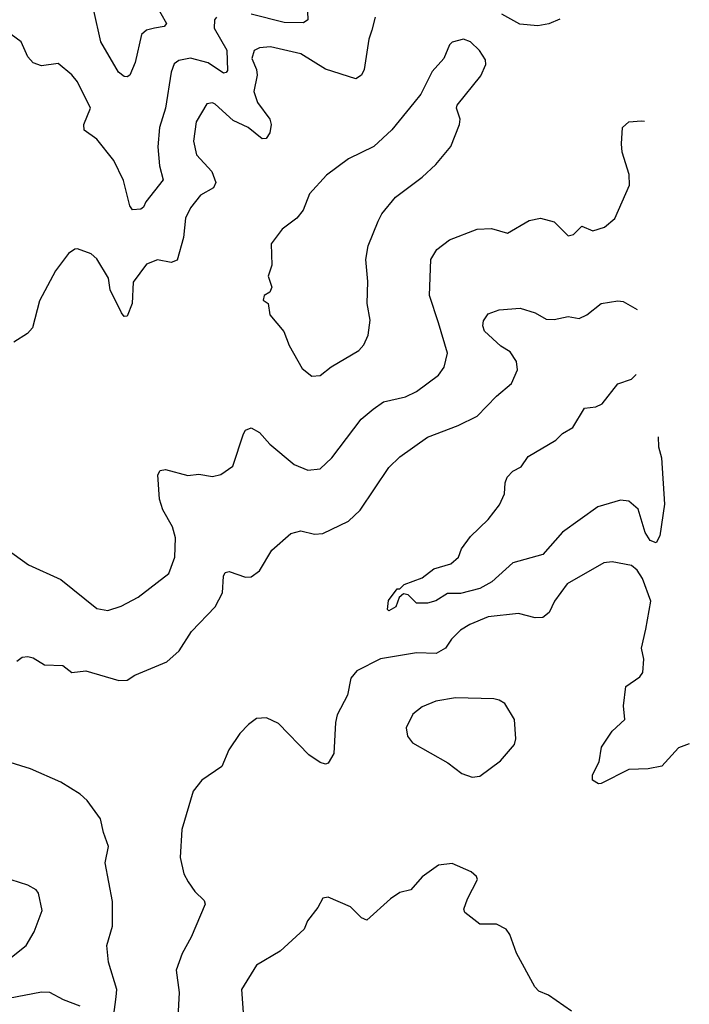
# Model space of a CAD drawing. Extents: x 1552033 to 1694788, y 811965 to 917215.
# Tile 583 of 632: x 1691466 to 1693895, y 882372 to 885946. Entities that reach past the tile are written whole.
import ezdxf

# ---------------------------------------------------------------- set-up
doc = ezdxf.new("R2010")
doc.units = 0

msp = doc.modelspace()

# ---------------------------------------------------------------- linework, layer by layer
at = {"layer": '0CON20XD'}
for points in [[(1691957.5, 886005), (1691997.9, 885932.1), (1691989.2, 885920.8), (1691955, 885914.7), (1691925, 885907.5), (1691907.6, 885892.4), (1691885, 885790), (1691865.6, 885744.4), (1691855, 885738), (1691845, 885740), (1691824.4, 885755), (1691759.3, 885865), (1691735, 885979.2)], [(1692510, 885975), (1692511.4, 885945), (1692495.3, 885934.7), (1692425, 885935.2), (1692305, 885965.7)], [(1692179.2, 885955), (1692172.2, 885945), (1692171.3, 885915), (1692217.5, 885835), (1692218.8, 885761.2), (1692215, 885753.8), (1692205, 885751.9), (1692149.6, 885789.6), (1692085, 885805.9), (1692042.5, 885797.5), (1692025.7, 885785), (1692014.6, 885755.4), (1691994.8, 885625), (1691972.8, 885555), (1691966.1, 885483.9), (1691972.3, 885415), (1691985.6, 885365), (1691923.3, 885285), (1691914.2, 885265), (1691905, 885258.1), (1691875, 885255.8), (1691865, 885270), (1691842.5, 885362.5), (1691807.5, 885435), (1691745, 885512.5), (1691700, 885545), (1691698.2, 885565), (1691722.7, 885625), (1691675, 885720), (1691655, 885745.8), (1691605, 885786.7), (1691545, 885778.8), (1691515, 885789.1), (1691495, 885810.6), (1691470.3, 885865), (1691435, 885892.6)], [(1692754.5, 885955.5), (1692742.6, 885907.4), (1692732.2, 885875), (1692715.5, 885765), (1692705, 885744), (1692685, 885730.6), (1692575, 885766.4), (1692485, 885822.2), (1692375, 885847.7), (1692335, 885843.8), (1692316.4, 885833.6), (1692308.1, 885805), (1692324.8, 885765), (1692326.5, 885745), (1692314.8, 885684.8), (1692328.1, 885645), (1692373.3, 885585), (1692377.8, 885565), (1692373.1, 885535), (1692360, 885515), (1692345, 885512.9), (1692294.5, 885555), (1692240.3, 885580.3), (1692175, 885638.9), (1692165, 885644.4), (1692145, 885640.8), (1692105.5, 885575), (1692096.4, 885505), (1692107.5, 885455), (1692162.5, 885395), (1692177.3, 885355), (1692168.6, 885335), (1692121.1, 885308.9), (1692085, 885262.9), (1692066.9, 885225), (1692059.2, 885155), (1692036.6, 885073.4), (1692015, 885064.5), (1691965, 885074.4), (1691925, 885058.6), (1691877.1, 884992.9), (1691874, 884915), (1691855, 884870), (1691845, 884868.1), (1691835, 884881.4), (1691793.3, 884965), (1691787.1, 885007.1), (1691745, 885078), (1691725, 885096.2), (1691675, 885113.8), (1691665, 885113.3), (1691643, 885097), (1691595, 885033.8), (1691536.9, 884925), (1691512.3, 884827.7), (1691493.4, 884806.6), (1691443.8, 884775)], [(1693425, 885947.3), (1693385, 885930.9), (1693345, 885923.4), (1693280, 885930), (1693215, 885965.3)], [(1692525, 884652), (1692555, 884654), (1692595, 884685.7), (1692696.2, 884745), (1692714.4, 884765.6), (1692729.7, 884800.3), (1692737.5, 884855), (1692725.8, 884915), (1692728.8, 884995), (1692721.4, 885075), (1692729.2, 885125), (1692765.8, 885215), (1692778.9, 885241.1), (1692828.6, 885301.4), (1692926.1, 885373.9), (1692975, 885420), (1693030, 885485), (1693061.2, 885565), (1693063.3, 885585), (1693050, 885625), (1693052.5, 885635), (1693138.3, 885741.7), (1693156.4, 885783.6), (1693155, 885800), (1693134.1, 885834.1), (1693101.2, 885865), (1693075, 885875.4), (1693035, 885864), (1693024.2, 885855), (1693004, 885805), (1692961.7, 885758.3), (1692921.2, 885675), (1692895.8, 885644.2), (1692815, 885546.2), (1692750, 885485), (1692658.8, 885441.2), (1692578.3, 885381.7), (1692516.4, 885313.6), (1692494, 885255), (1692471.2, 885225), (1692417.5, 885185), (1692378.3, 885131.7), (1692380, 885055), (1692367.5, 885015), (1692380, 884975), (1692373, 884957), (1692352.5, 884945), (1692348.3, 884928.3), (1692367.5, 884915), (1692373.3, 884875), (1692424.1, 884814.1), (1692443.2, 884763.2), (1692489.7, 884679.7), (1692525, 884652)], [(1691415.7, 884025.7), (1691497.3, 883967.3), (1691615, 883914), (1691745, 883808.9), (1691785, 883801.2), (1691833.7, 883816.3), (1691895, 883849.2), (1692006, 883935), (1692028.9, 883995), (1692030.6, 884065), (1692020, 884105), (1691985, 884166.2), (1691972.5, 884205), (1691966.8, 884293.2), (1691975, 884309.2), (1691995, 884313.5), (1692075, 884291.1), (1692115, 884295.5), (1692165, 884288.1), (1692195.6, 884294.4), (1692238.6, 884325), (1692277, 884443), (1692285, 884456.2), (1692305, 884463.8), (1692335, 884447.5), (1692372.9, 884405), (1692460.8, 884330.8), (1692511.1, 884311.1), (1692555, 884315.6), (1692598.1, 884355), (1692704.7, 884495.3), (1692748.1, 884531.9), (1692785, 884558.5), (1692865, 884576.5), (1692905, 884595.6), (1692984.7, 884655.3), (1693005.8, 884685), (1693017.1, 884735), (1692985.3, 884845.3), (1692952.3, 884945), (1692956.9, 885075), (1692978.5, 885111.5), (1693025, 885147.3), (1693125, 885185.7), (1693177.3, 885187.3), (1693235, 885171.2), (1693313.2, 885216.8), (1693355, 885225.8), (1693405, 885212), (1693455, 885161.2), (1693474.1, 885165.9), (1693505, 885196.7), (1693545, 885179.2), (1693587.6, 885192.4), (1693625, 885223.8), (1693677.9, 885345), (1693676.1, 885383.9), (1693651.6, 885465), (1693649.1, 885495), (1693652.9, 885555), (1693675, 885574.5), (1693721.3, 885578.7), (1693732.7, 885577.6)], [(1691455, 883616.7), (1691475, 883631.2), (1691495, 883634), (1691515, 883629.2), (1691555, 883604.5), (1691622, 883602), (1691655, 883576.2), (1691705, 883582.7), (1691825, 883546.9), (1691855, 883548), (1691883.2, 883566.8), (1691999.5, 883615), (1692044.5, 883655), (1692089.4, 883725), (1692174.3, 883815), (1692201.4, 883865), (1692204.4, 883925.6), (1692210.6, 883939.4), (1692225, 883942.5), (1692285, 883921.9), (1692305, 883922.9), (1692335, 883945.7), (1692380.4, 884019.6), (1692448.8, 884081.2), (1692485, 884090), (1692535, 884078), (1692565, 884080.8), (1692658, 884125), (1692700.8, 884165), (1692805, 884320), (1692845, 884358.5), (1692945, 884430.9), (1693056.7, 884473.2), (1693125, 884506.5), (1693195, 884579.4), (1693250, 884625), (1693271.4, 884675), (1693268.1, 884705), (1693245, 884740.4), (1693210.8, 884760.8), (1693152.1, 884815), (1693145.4, 884835), (1693147.7, 884852.3), (1693165, 884878.6), (1693205, 884892.9), (1693281.2, 884898.8), (1693335, 884881.9), (1693375, 884859.1), (1693405, 884857.3), (1693455, 884868.6), (1693495, 884861.2), (1693523.3, 884875), (1693575, 884915.7), (1693635, 884925.7), (1693655, 884922.5), (1693705.5, 884893.7)], [(1693781.4, 884431.3), (1693782.5, 884395), (1693794.2, 884355), (1693805, 884187.5), (1693788.3, 884071.7), (1693775, 884046.7), (1693752.2, 884055), (1693735, 884084.4), (1693709.3, 884169.3), (1693675, 884197.9), (1693645, 884201.3), (1693562.7, 884177.3), (1693434.2, 884085), (1693363.8, 884005), (1693255, 883974.4), (1693178.6, 883905), (1693135, 883881.2), (1693065, 883862.5), (1693017.3, 883862.7), (1692975, 883836), (1692945, 883828), (1692905, 883827.5), (1692875, 883857.5), (1692858.3, 883861.7), (1692841.7, 883848.3), (1692830, 883815), (1692805, 883800), (1692800, 883805), (1692803, 883837), (1692835, 883880), (1692845, 883880), (1692860, 883895), (1692925, 883920), (1692967.6, 883952.4), (1693029.1, 883970.9), (1693058, 883995), (1693068, 884025), (1693100.6, 884069.4), (1693165, 884131.2), (1693205.7, 884185), (1693223.8, 884225), (1693226.2, 884265), (1693233.8, 884285), (1693255, 884306.7), (1693285, 884322.5), (1693310.3, 884359.7), (1693410.5, 884419.5), (1693435, 884443.3), (1693472.5, 884465), (1693514.2, 884535.8), (1693555, 884540.8), (1693578.3, 884551.7), (1693635, 884624.3), (1693685, 884641.4), (1693701.8, 884657.6)], [(1693894.7, 883316.7), (1693855, 883302.5), (1693795, 883236.2), (1693745, 883226.2), (1693675, 883224), (1693575, 883173.3), (1693565, 883172.5), (1693543.3, 883185), (1693544, 883205), (1693568.3, 883251.7), (1693576.5, 883305), (1693615, 883363.1), (1693660.6, 883405), (1693655.6, 883455), (1693664.4, 883525), (1693715, 883560), (1693726.1, 883576.1), (1693730, 883625), (1693721.4, 883665), (1693736.8, 883733.2), (1693755.3, 883835), (1693725, 883917.8), (1693705, 883948.1), (1693684.7, 883964.7), (1693615, 883978.1), (1693585, 883974.3), (1693451.9, 883898.1), (1693405.4, 883835), (1693385.8, 883794.2), (1693363.8, 883776.2), (1693335, 883774.5), (1693275, 883790.4), (1693165, 883777.8), (1693099.1, 883750.9), (1693065, 883729.5), (1693032.3, 883697.7), (1693010, 883665), (1692976.2, 883645), (1692905, 883647.8), (1692775, 883625.4), (1692688.4, 883581.6), (1692667.3, 883555), (1692655, 883493.3), (1692617.3, 883422.7), (1692610.8, 883395), (1692605, 883282.5), (1692585, 883246.7), (1692575, 883243.3), (1692555, 883250), (1692515, 883276.9), (1692405, 883390.5), (1692361.4, 883411.4), (1692325, 883408.8), (1692295, 883387.8), (1692263.8, 883355), (1692224.5, 883295), (1692199.2, 883235), (1692126, 883185), (1692094.6, 883145.4), (1692053.4, 883006.6), (1692047.5, 882905), (1692061.1, 882845), (1692076.2, 882816.2), (1692100.6, 882780.6), (1692135, 882748.8), (1692138, 882735), (1692088.1, 882615), (1692055, 882556.2), (1692033.5, 882495), (1692044.5, 882415), (1692038.9, 882325)], [(1693106.4, 883196.4), (1693135, 883200), (1693209.2, 883255), (1693260.8, 883315), (1693265.8, 883335), (1693260, 883405), (1693225, 883463.3), (1693205, 883476), (1693185, 883480), (1693046.1, 883483.9), (1692975, 883472), (1692925, 883452), (1692891.2, 883425), (1692868, 883375), (1692872.5, 883345), (1692890.3, 883320.3), (1693018.7, 883248.7), (1693069.2, 883209.2), (1693106.4, 883196.4)], [(1691805.9, 882325), (1691815, 882398.8), (1691817.6, 882425), (1691787.1, 882525), (1691781.2, 882585), (1691802.8, 882655), (1691802, 882745), (1691775.4, 882884.6), (1691788.2, 882945), (1691769.1, 882995), (1691759.2, 883045), (1691710.9, 883110.9), (1691684.5, 883134.5), (1691615, 883178.1), (1691505, 883226.9), (1691415, 883254.4)], [(1693467.2, 882347.2), (1693384.4, 882404.4), (1693349.1, 882419.1), (1693334.5, 882434.5), (1693267.3, 882557.3), (1693243.3, 882625), (1693230, 882645), (1693195, 882662), (1693135, 882662), (1693080, 882705), (1693077, 882717), (1693090, 882755), (1693126.2, 882825), (1693123.3, 882835), (1693103, 882853), (1693035, 882882.5), (1692985, 882876.2), (1692926.1, 882833.9), (1692885, 882786.7), (1692845, 882778), (1692811.2, 882755), (1692725, 882676.7), (1692706.1, 882686.1), (1692665.9, 882725.9), (1692585, 882760), (1692565, 882756.7), (1692547.3, 882722.7), (1692510, 882675), (1692497.5, 882645), (1692410, 882565), (1692325, 882514), (1692270, 882425), (1692276.9, 882325)], [(1691405, 882518.8), (1691489.5, 882585), (1691518, 882635), (1691547.3, 882712.7), (1691533.8, 882775), (1691525, 882786.7), (1691495, 882803.8), (1691435, 882824)], [(1691684.5, 882364.5), (1691625, 882387.3), (1691575, 882414.6), (1691545, 882415.4), (1691425, 882392.5)]]:
    msp.add_lwpolyline(points, dxfattribs=at)

doc.saveas('drawing.dxf')
